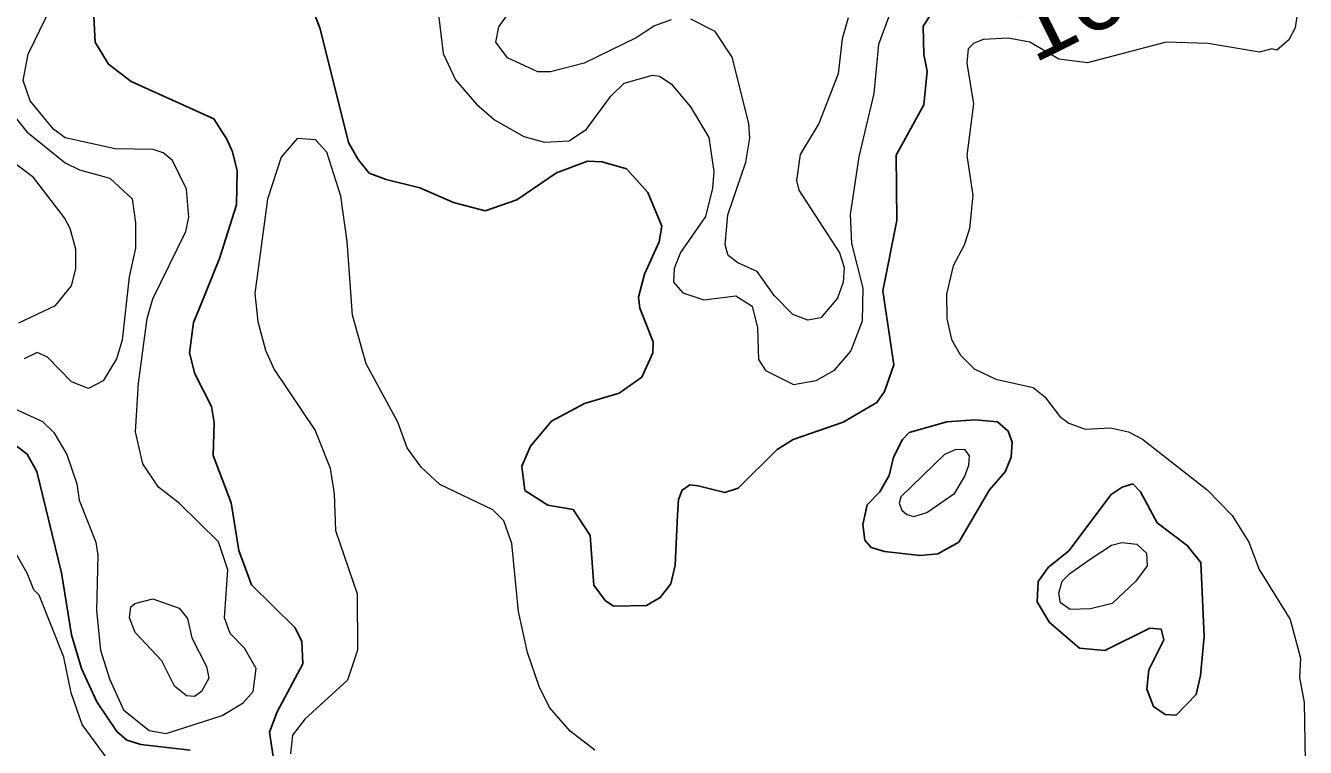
# Model space of a CAD drawing. Extents: x 673.6 to 698.9, y 7012 to 7040.1.
# Drawn here: x 687.479 to 689.041, y 7037.801 to 7038.682 of the extents above; entities that cross this region are included whole.
import ezdxf
from ezdxf.enums import TextEntityAlignment as Align

# ---------------------------------------------------------------- set-up
doc = ezdxf.new("R2010")
doc.units = 0
doc.header["$LTSCALE"] = 0.032
doc.layers.add('1', color=7, linetype='Continuous', lineweight=25)
doc.layers.add('2', color=7, linetype='Continuous', lineweight=13)
doc.layers.add('61', color=7, linetype='Continuous')

msp = doc.modelspace()

# ---------------------------------------------------------------- linework, layer by layer
at = {"layer": '1'}
for points in [[(687.7758, 7038.8414), (687.8384, 7038.6782), (687.8729, 7038.5393), (687.8847, 7038.5184), (687.8983, 7038.502), (687.9187, 7038.4942), (687.9598, 7038.4841), (688.0011, 7038.466), (688.0398, 7038.4557), (688.0786, 7038.4694), (688.127, 7038.5021), (688.1647, 7038.5163), (688.1824, 7038.5156), (688.2125, 7038.5073), (688.2385, 7038.4782), (688.2554, 7038.4371), (688.2523, 7038.4181), (688.2344, 7038.3787), (688.2269, 7038.3503), (688.2286, 7038.3369), (688.2448, 7038.2958), (688.2444, 7038.2827), (688.2309, 7038.2528), (688.2034, 7038.2334), (688.161, 7038.2205), (688.1209, 7038.1991), (688.095, 7038.1686), (688.0847, 7038.1443), (688.0882, 7038.1145), (688.1164, 7038.0967), (688.147, 7038.0914), (688.1679, 7038.0595), (688.1726, 7037.9987), (688.1863, 7037.98), (688.1965, 7037.9731), (688.2366, 7037.9741), (688.2536, 7037.9837), (688.2663, 7038.0006), (688.2719, 7038.0234), (688.2745, 7038.0845), (688.276, 7038.1034), (688.2802, 7038.115), (688.2896, 7038.1212), (688.2999, 7038.1201), (688.3323, 7038.112), (688.3488, 7038.1172), (688.3961, 7038.1644), (688.4159, 7038.1769)], [(687.5637, 7038.6618), (687.5612, 7038.7086)], [(688.5252, 7038.3581), (688.5423, 7038.4441), (688.5415, 7038.5236), (688.5752, 7038.5854), (688.5793, 7038.6264), (688.5752, 7038.6466), (688.5744, 7038.6811), (688.5838, 7038.6956)], [(687.7312, 7038.5278), (687.7243, 7038.5432), (687.7085, 7038.5683), (687.6077, 7038.6136), (687.5799, 7038.635), (687.5637, 7038.6618)], [(687.7846, 7037.7655), (687.7766, 7037.8194), (687.7856, 7037.8441), (687.8173, 7037.903), (687.8161, 7037.9306), (687.8074, 7037.9471), (687.7545, 7037.9992), (687.7392, 7038.0413), (687.7295, 7038.0993), (687.7077, 7038.1572), (687.709, 7038.1975), (687.7058, 7038.2169), (687.6851, 7038.257), (687.6787, 7038.2823), (687.6838, 7038.3195), (687.6905, 7038.3362), (687.7155, 7038.3977), (687.7361, 7038.4633), (687.7369, 7038.5047), (687.7312, 7038.5278)], [(688.4159, 7038.1769), (688.477, 7038.1977), (688.518, 7038.2218), (688.5275, 7038.2353), (688.5389, 7038.2679), (688.5252, 7038.3581)], [(687.4445, 7038.1859), (687.4806, 7038.1588), (687.4924, 7038.1375), (687.5223, 7038.0141), (687.5348, 7037.9382), (687.5471, 7037.8971), (687.5658, 7037.8565), (687.5902, 7037.8202), (687.6023, 7037.8097), (687.6195, 7037.8042), (687.6795, 7037.7973)]]:
    msp.add_lwpolyline(points, dxfattribs=at)
for points in [[(688.6377, 7038.2007), (688.6653, 7038.1983), (688.6784, 7038.1869), (688.6833, 7038.1734), (688.6818, 7038.1552), (688.6747, 7038.1371), (688.6557, 7038.1153), (688.6179, 7038.0513), (688.5924, 7038.0371), (688.571, 7038.0349), (688.5272, 7038.0399), (688.511, 7038.0447), (688.5031, 7038.0538), (688.5007, 7038.0729), (688.5062, 7038.0971), (688.5218, 7038.1129), (688.5329, 7038.1326), (688.5384, 7038.1551), (688.5494, 7038.1767), (688.5576, 7038.1852), (688.6034, 7038.1982)], [(688.7522, 7038.0408), (688.727, 7038.0205), (688.715, 7038.0034), (688.7138, 7037.9787), (688.7287, 7037.9535), (688.7654, 7037.9221), (688.7965, 7037.9191), (688.8511, 7037.9464), (688.8649, 7037.9452), (688.8684, 7037.932), (688.8499, 7037.8955), (688.8474, 7037.8718), (688.8559, 7037.8506), (688.87, 7037.8411), (688.8836, 7037.8403), (688.9077, 7037.8656), (688.9132, 7037.8887), (688.9178, 7037.9361), (688.9136, 7038.0266), (688.897, 7038.0474), (688.8604, 7038.0751), (688.84, 7038.113), (688.8307, 7038.1225), (688.8174, 7038.1185), (688.8039, 7038.1097)]]:
    msp.add_lwpolyline(points, close=True, dxfattribs=at)
at = {"layer": '2'}
for points in [[(687.5652, 7037.9679), (687.5703, 7037.9194), (687.5812, 7037.8845), (687.5982, 7037.8467), (687.6297, 7037.8216), (687.6502, 7037.8179), (687.7186, 7037.8399), (687.7442, 7037.8553), (687.7563, 7037.869), (687.76, 7037.8972), (687.7459, 7037.9221), (687.7283, 7037.94), (687.7215, 7037.9589), (687.7255, 7038.0177), (687.714, 7038.0519), (687.6663, 7038.0988), (687.6411, 7038.1187), (687.6219, 7038.1472), (687.613, 7038.1861), (687.6163, 7038.2454), (687.627, 7038.3243), (687.6342, 7038.3484), (687.6744, 7038.4306), (687.6778, 7038.4482), (687.6751, 7038.4822), (687.6582, 7038.5173), (687.6468, 7038.5267), (687.6344, 7038.5307), (687.5882, 7038.5314), (687.527, 7038.545), (687.5127, 7038.5557), (687.4841, 7038.59), (687.4758, 7038.615), (687.4816, 7038.6469), (687.5249, 7038.7362)], [(687.9793, 7038.726), (687.9886, 7038.6478), (688.0035, 7038.6157), (688.029, 7038.5859), (688.0512, 7038.5669), (688.087, 7038.5467), (688.1121, 7038.5397), (688.1424, 7038.5414), (688.1635, 7038.5557), (688.1931, 7038.596), (688.2096, 7038.6116), (688.244, 7038.6216), (688.2524, 7038.6204), (688.267, 7038.6108), (688.2905, 7038.5827), (688.313, 7038.5455), (688.3188, 7038.5039), (688.3172, 7038.4834), (688.3089, 7038.4489), (688.2784, 7038.4048), (688.2706, 7038.3855), (688.2696, 7038.3688), (688.2811, 7038.3557), (688.3067, 7038.3472), (688.3456, 7038.352), (688.3656, 7038.3394), (688.3722, 7038.3129), (688.3736, 7038.2745), (688.3819, 7038.261), (688.4164, 7038.2438), (688.444, 7038.2486), (688.4662, 7038.2612), (688.4863, 7038.2847), (688.5005, 7038.3214), (688.5012, 7038.3615), (688.4873, 7038.4158), (688.4857, 7038.4513), (688.4965, 7038.5219), (688.5145, 7038.5992), (688.5202, 7038.6593), (688.5332, 7038.6934)], [(688.2669, 7038.6891), (688.2465, 7038.6815), (688.2241, 7038.6671), (688.1606, 7038.6362), (688.1194, 7038.6257), (688.1039, 7038.6257), (688.0669, 7038.6425), (688.0529, 7038.6619), (688.0566, 7038.6804), (688.087, 7038.7231)], [(689.033, 7038.7099), (689.0288, 7038.6793), (689.0208, 7038.6646), (689.0063, 7038.6521), (689.0001, 7038.6534), (688.9851, 7038.6496), (688.9224, 7038.6601), (688.8714, 7038.6618), (688.7752, 7038.6364), (688.74, 7038.6411), (688.7047, 7038.6618), (688.6784, 7038.6668), (688.6476, 7038.665), (688.6358, 7038.6599), (688.6296, 7038.6536), (688.6279, 7038.636), (688.6361, 7038.5866), (688.6278, 7038.5234), (688.6351, 7038.4747), (688.6311, 7038.4342), (688.6244, 7038.4141), (688.611, 7038.3888), (688.6032, 7038.3543), (688.6035, 7038.3244), (688.6091, 7038.2989), (688.6199, 7038.2797), (688.6368, 7038.2631), (688.6633, 7038.2504), (688.7087, 7038.24), (688.7231, 7038.2287), (688.7413, 7038.2046), (688.7525, 7038.1968), (688.7724, 7038.1893), (688.8031, 7038.1908), (688.8253, 7038.1859), (688.8425, 7038.1773), (688.9214, 7038.1151), (688.9519, 7038.0838), (688.9721, 7038.0512), (688.9846, 7038.018), (689.0228, 7037.957), (689.0353, 7037.9099), (689.0338, 7037.8863), (689.0395, 7037.8556), (689.0412, 7037.7595)], [(688.4831, 7038.6916), (688.4757, 7038.6656), (688.4708, 7038.6232), (688.447, 7038.5624), (688.4242, 7038.5248), (688.42, 7038.4928), (688.4229, 7038.4812), (688.4724, 7038.4045), (688.4782, 7038.3865), (688.4767, 7038.3688), (688.4701, 7038.3491), (688.4497, 7038.3251), (688.4336, 7038.3225), (688.4153, 7038.3293), (688.3924, 7038.3526), (688.3719, 7038.3818), (688.3482, 7038.3924), (688.3366, 7038.4013), (688.3329, 7038.4145), (688.3361, 7038.4509), (688.3582, 7038.5151), (688.363, 7038.5444), (688.3615, 7038.5623), (688.3415, 7038.6435), (688.3204, 7038.6749), (688.2909, 7038.6897)], [(687.4596, 7038.5782), (687.4803, 7038.5522)], [(687.4803, 7038.5522), (687.5269, 7038.5145), (687.5444, 7038.5058), (687.5813, 7038.4956), (687.6086, 7038.4706), (687.6129, 7038.4411)], [(687.8325, 7038.5424), (687.8103, 7038.5441), (687.7905, 7038.5213), (687.774, 7038.47), (687.7586, 7038.3551), (687.762, 7038.3209), (687.7717, 7038.2859), (687.7821, 7038.2622), (687.8323, 7038.1876), (687.8504, 7038.1416), (687.8553, 7038.1104), (687.8571, 7038.0657), (687.8834, 7037.9885), (687.884, 7037.9194), (687.8718, 7037.8831), (687.8195, 7037.8354), (687.8045, 7037.8159), (687.802, 7037.7929)], [(687.8944, 7038.2692), (687.8777, 7038.3283), (687.8714, 7038.4183), (687.8636, 7038.4736), (687.8463, 7038.5273), (687.8325, 7038.5424)], [(687.4702, 7038.319), (687.5151, 7038.3404), (687.5347, 7038.3644), (687.5398, 7038.3849), (687.5398, 7038.4091), (687.5332, 7038.4341), (687.5263, 7038.4474), (687.4882, 7038.4964), (687.4583, 7038.5192)], [(687.6129, 7038.4411), (687.613, 7038.4103), (687.6053, 7038.3754), (687.5965, 7038.2978), (687.5896, 7038.2753), (687.5732, 7038.2482), (687.5553, 7038.2388), (687.5347, 7038.2471), (687.5053, 7038.2772), (687.4929, 7038.2828), (687.477, 7038.275)], [(688.1737, 7037.7976), (688.1434, 7037.8207), (688.1182, 7037.8497), (688.1056, 7037.875), (688.0913, 7037.9165), (688.0806, 7037.9667), (688.0723, 7038.0499), (688.0624, 7038.0775), (688.0491, 7038.0907), (687.9844, 7038.1219), (687.9615, 7038.1428), (687.9446, 7038.1667), (687.9333, 7038.1978), (687.8944, 7038.2692)], [(687.4543, 7038.2196), (687.4993, 7038.1987), (687.5133, 7038.1854), (687.529, 7038.1583)], [(687.529, 7038.1583), (687.5412, 7038.1226), (687.5442, 7038.1028), (687.5643, 7038.0515), (687.5668, 7038.0355), (687.5652, 7037.9679)], [(687.5839, 7037.7795), (687.5476, 7037.8288), (687.5344, 7037.8676), (687.5253, 7037.9109), (687.4951, 7037.9865), (687.4888, 7037.993), (687.4806, 7038.0134), (687.4313, 7038.0989)]]:
    msp.add_lwpolyline(points, dxfattribs=at)
for points in [[(688.6254, 7038.1321), (688.6301, 7038.1453), (688.6312, 7038.1569), (688.6259, 7038.1642), (688.6146, 7038.1646), (688.6006, 7038.1584), (688.5474, 7038.1068), (688.5453, 7038.099), (688.5484, 7038.0904), (688.5545, 7038.085), (688.5631, 7038.0826), (688.579, 7038.0876), (688.613, 7038.1112)], [(688.7785, 7038.0308), (688.8045, 7038.0479), (688.8171, 7038.0511), (688.8355, 7038.049), (688.8472, 7038.0379), (688.848, 7038.0223), (688.8341, 7038.0036), (688.8052, 7037.9765), (688.7788, 7037.9699), (688.7539, 7037.9691), (688.7422, 7037.9773), (688.7401, 7037.9892), (688.7443, 7038.0039), (688.7537, 7038.0133)], [(687.6126, 7037.941), (687.6057, 7037.9589), (687.6073, 7037.9723), (687.612, 7037.9766), (687.6339, 7037.9821), (687.666, 7037.971), (687.6762, 7037.9581), (687.6818, 7037.9345), (687.6996, 7037.8996), (687.7025, 7037.8855), (687.6935, 7037.8689), (687.6849, 7037.8631), (687.6751, 7037.8639), (687.6606, 7037.8757), (687.645, 7037.9066)]]:
    msp.add_lwpolyline(points, close=True, dxfattribs=at)

# ---------------------------------------------------------------- texts
at = {"layer": '61', "width": 1.15}
msp.add_text('100', height=0.08, rotation=26.435, dxfattribs=at).set_placement((688.8011, 7038.6808), align=Align.CENTER)

doc.saveas('drawing.dxf')
